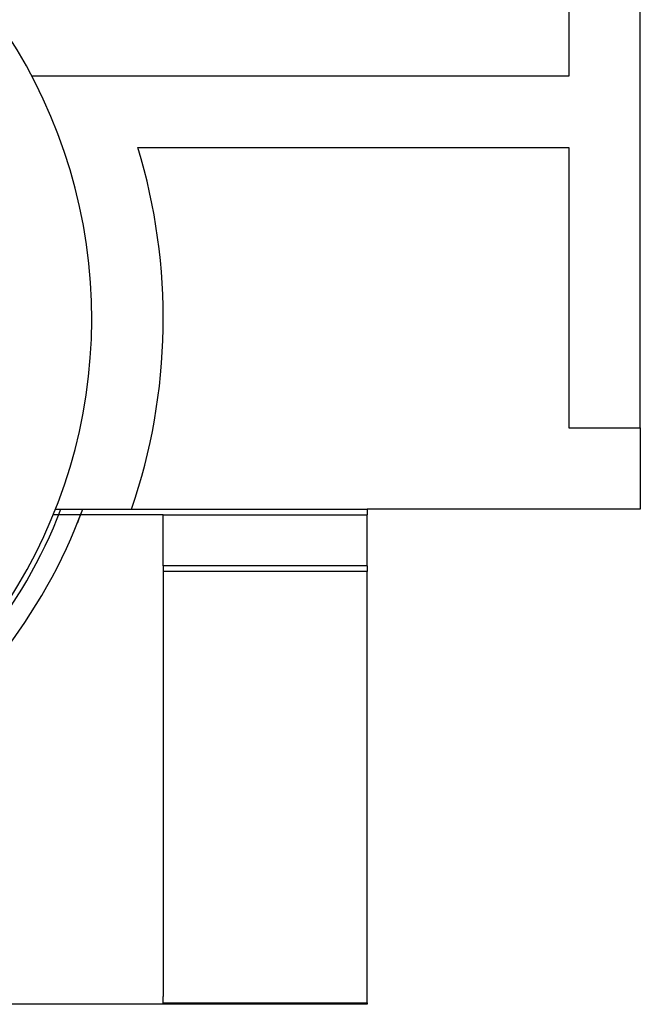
# Model space of a CAD drawing. Header units: inches. Extents: x 24 to 1128, y -58 to 748.
# Tile 547 of 656: x 1020 to 1035, y 172 to 196. Entities that reach past the tile are written whole.
import ezdxf

# ---------------------------------------------------------------- set-up
doc = ezdxf.new("R2010")
doc.units = ezdxf.units.IN
doc.header["$LTSCALE"] = 32
doc.header["$MEASUREMENT"] = 0
doc.layers.add('Visible (ANSI)', color=7, linetype='Continuous', lineweight=30)

msp = doc.modelspace()

# ---------------------------------------------------------------- linework, layer by layer
at = {"layer": 'Visible (ANSI)'}
for p, q in [((1035.31584, 185.86817), (1035.31584, 333.73367)), ((1033.56584, 230.48367), (1033.56584, 194.48367)), ((1033.56584, 194.48367), (1020.41145, 194.48367)), ((1023.01052, 192.73367), (1033.56584, 192.73367)), ((1033.56584, 192.73367), (1033.56584, 185.86817)), ((1033.56584, 185.86817), (1035.31584, 185.86817)), ((1035.31584, 185.86817), (1035.31584, 183.86817)), ((1023.62834, 183.73367), (1020.93522, 183.73367)), ((1020.98915, 183.86817), (1022.853, 183.86817)), ((1023.62834, 183.73367), (1021.60754, 183.73367)), ((1022.853, 183.86817), (1028.62834, 183.86817)), ((1023.62834, 183.73367), (1028.62834, 183.73367)), ((1023.62834, 182.48367), (1023.62834, 183.73367)), ((1028.62834, 183.86817), (1028.62834, 183.73367)), ((1035.31584, 183.86817), (1028.62834, 183.86817)), ((1028.62834, 182.48367), (1028.62834, 183.73367)), ((1023.62834, 182.48367), (1023.62834, 182.34585)), ((1028.62834, 182.48367), (1023.62834, 182.48367)), ((1028.62834, 182.48367), (1028.62834, 182.34585)), ((1023.62834, 182.34585), (1023.62834, 171.94526)), ((1028.62834, 182.34585), (1023.62834, 182.34585)), ((1028.62834, 171.77197), (1028.62834, 182.34585)), ((1023.62834, 171.73367), (1023.62834, 171.92109)), ((1023.62834, 171.73367), (1013.15584, 171.73367)), ((1023.62834, 171.77197), (1028.62834, 171.77197)), ((1028.62834, 171.73367), (1023.62834, 171.73367)), ((1028.62834, 171.77197), (1028.62834, 171.73367))]:
    msp.add_line(p, q, dxfattribs=at)
for centre, radius, start, end in [((1009.12834, 188.54617), 12.75, 304.209033, 76.391039), ((1009.12834, 188.54617), 14.5, 341.178513, 16.785715), ((1009.12834, 188.54617), 12.875, 304.219473, 338.694553), ((1009.12834, 188.54617), 13.375, 303.909005, 339.527547), ((1009.12834, 188.54617), 13.375, 338.048244, 338.911283), ((1023.80334, 171.92109), 0.175, 172.060279, 180)]:
    msp.add_arc(centre, radius, start, end, dxfattribs=at)

doc.saveas('drawing.dxf')
